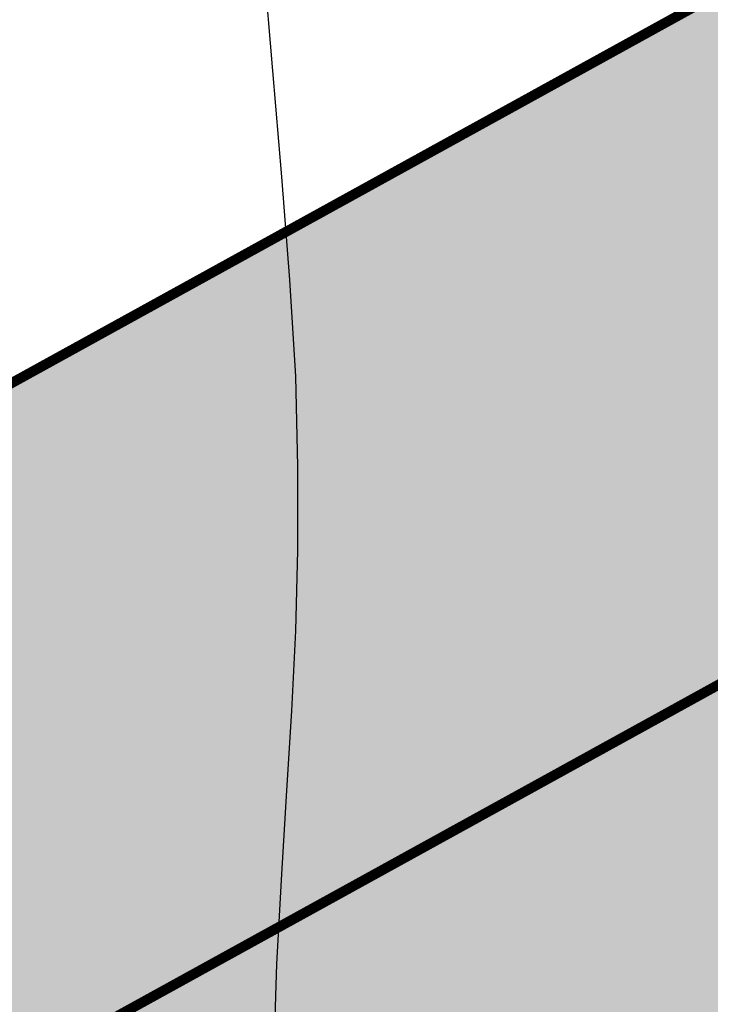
# Model space of a CAD drawing. Extents: x 10527 to 38813, y 13847 to 37526.
# Tile 266 of 656: x 35225.46 to 35232.3, y 36711.95 to 36721.71. Entities that reach past the tile are written whole.
import ezdxf

# ---------------------------------------------------------------- set-up
doc = ezdxf.new("R2010")
doc.units = 0
doc.header["$LTSCALE"] = 0.5
doc.header["$MEASUREMENT"] = 0
doc.linetypes.add('CONTI', pattern=[0])
doc.layers.add('.', color=7, linetype='Continuous', lineweight=15)
doc.layers.add('GORIZDEFAULT', color=32, linetype='CONTI')
doc.layers.add('Штрих Стекло', color=7, linetype='Continuous')

# ---------------------------------------------------------------- blocks, each defined once
blk = doc.blocks.new('gergrgrre')
at = {"layer": 'GORIZDEFAULT', "color": 32}
blk.add_polyline3d([(360074.781, 4200819.2725, 555), (360074.81, 4200819.98, 555), (360074.85, 4200821.14, 555), (360074.89, 4200822.23, 555), (360074.92, 4200823.27, 555), (360074.95, 4200824.23, 555), (360075, 4200825.12, 555), (360075.05, 4200825.95, 555), (360075.1, 4200826.74, 555), (360075.14, 4200827.53, 555), (360075.16, 4200828.33, 555), (360075.16, 4200829.16, 555), (360075.14, 4200830.05, 555), (360075.08, 4200831.01, 555), (360075, 4200832.03, 555), (360074.91, 4200833.08, 555), (360074.82, 4200834.14, 555)], dxfattribs=at)

msp = doc.modelspace()

# ---------------------------------------------------------------- hatches: boundary and pattern name
at = {"layer": '.', "ltscale": 0.149071}
h = msp.add_hatch(color=256, dxfattribs=at)
h.dxf.hatch_style = 1
h.set_gradient(color1=(255, 255, 255), tint=1)
h.paths.add_polyline_path([(35043.2971, 36082.0132), (36343.2971, 36082.0132), (36343.2971, 37217.0132), (35043.2971, 37217.0132)])
h.paths.add_polyline_path([(35058.2971, 37202.0132), (36328.2971, 37202.0132), (36328.2971, 36097.0132), (35058.2971, 36097.0132)], flags=16)
h = msp.add_hatch(color=256, dxfattribs=at)
h.dxf.hatch_style = 1
h.set_gradient(color1=(51, 204, 0), color2=(51, 204, 0), tint=1)
edge = h.paths.add_edge_path()
edge.add_line((35206.2138, 36686.9957), (35096.532, 36626.5536))
edge.add_line((35096.532, 36626.5536), (35099.4278, 36621.2987))
edge.add_line((35099.4278, 36621.2987), (35205.6593, 36679.8395))
edge.add_line((35205.6593, 36679.8395), (35208.9251, 36674.7884))
edge.add_line((35208.9251, 36674.7884), (35216.827, 36679.1429))
edge.add_line((35216.827, 36679.1429), (35212.8258, 36685.3314))
edge.add_arc((35208.627, 36682.6166), 5, 32.88524, 118.85775)
h.paths.add_polyline_path([(36016.0182, 37146.9544), (36013.1224, 37152.2093), (35087.8446, 36642.3184), (35090.7404, 36637.0635)])
at = {"layer": 'Штрих Стекло', "linetype": 'Continuous'}
h = msp.add_hatch(color=5, dxfattribs=at)
h.dxf.hatch_style = 1
h.set_gradient(color1=(173, 173, 173), color2=(166, 166, 166), one_color=1, tint=0.65)
h.paths.add_polyline_path([(35090.7404, 36637.0635), (35096.532, 36626.5536), (36021.8098, 37136.4445), (36016.0182, 37146.9544)])

# ---------------------------------------------------------------- linework, layer by layer
at = {"ltscale": 0.149071, "const_width": 0.1}
for points in [[(35087.8446, 36642.3184), (36013.1224, 37152.2093)], [(35090.7404, 36637.0635), (36016.0182, 37146.9544)]]:
    msp.add_lwpolyline(points, dxfattribs=at)
at = {"ltscale": 0.149071}
msp.add_lwpolyline([(35090.7404, 36637.0635), (35096.532, 36626.5536), (36021.8098, 37136.4445), (36016.0182, 37146.9544)], close=True, dxfattribs=at)

# ---------------------------------------------------------------- block references
at = {"linetype": 'Continuous'}
msp.add_blockref('gergrgrre', (-324846.9437, -4164111.8779), dxfattribs=at)

doc.saveas('drawing.dxf')
